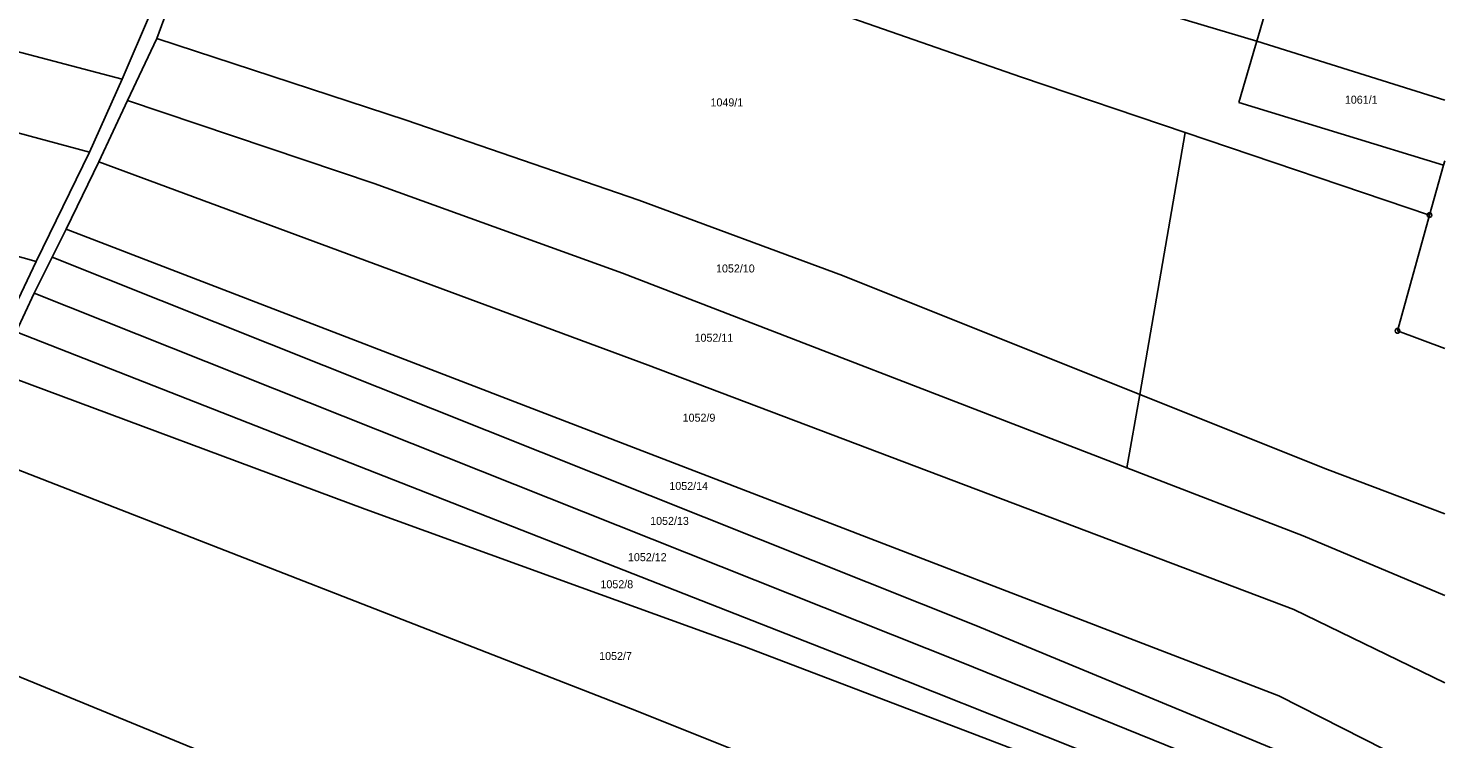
# Model space of a CAD drawing. Extents: x -777309 to -774195, y -1144706 to -1143600.
# Drawn here: x -775900.8 to -775600, y -1144199.3 to -1144048.4 of the extents above; entities that cross this region are included whole.
import ezdxf

# ---------------------------------------------------------------- set-up
doc = ezdxf.new("R2010")
doc.units = 0
for name, color, linetype in [('1', 7, 'Continuous'), ('2', 7, 'Continuous'), ('8', 7, 'Continuous')]:
    doc.layers.add(name, color=color, linetype=linetype)

msp = doc.modelspace()

# ---------------------------------------------------------------- linework, layer by layer
at = {"layer": '1'}
for p, q in [((-775858.79, -1143999.92), (-775689.85, -1144058.82)), ((-776005.41, -1144026.5), (-775880.93, -1144059.24)), ((-775633.67, -1144029.94), (-775639.91, -1144051.18)), ((-775887.88, -1144074.73), (-776021.21, -1144038.9)), ((-775868.85, -1144037.89), (-775873.56, -1144050.58)), ((-775639.91, -1144051.18), (-775668.95, -1144042.55)), ((-775880.93, -1144059.24), (-775874.86, -1144045.2)), ((-775879.8, -1144063.77), (-775873.56, -1144050.58)), ((-775873.56, -1144050.58), (-775820.6, -1144067.96)), ((-775640.18, -1144052.1), (-775643.73, -1144064.19)), ((-775639.91, -1144051.18), (-775640.18, -1144052.1)), ((-775639.91, -1144051.18), (-775600, -1144063.67)), ((-775899.17, -1144097.95), (-776030.76, -1144061.4)), ((-775887.88, -1144074.73), (-775880.93, -1144059.24)), ((-775689.85, -1144058.82), (-775655.13, -1144070.56)), ((-775885.87, -1144076.77), (-775879.8, -1144063.77)), ((-775879.8, -1144063.77), (-775827.41, -1144081.42)), ((-775600.25, -1144077.48), (-775643.73, -1144064.19)), ((-775820.6, -1144067.96), (-775771.18, -1144084.9)), ((-775655.13, -1144070.56), (-775664.78, -1144126.16)), ((-775655.13, -1144070.56), (-775603.23, -1144088.1)), ((-775899.17, -1144097.95), (-775887.88, -1144074.73)), ((-775892.78, -1144091.09), (-775885.87, -1144076.77)), ((-775769.17, -1144119.97), (-775885.87, -1144076.77)), ((-775600.25, -1144077.48), (-775600, -1144076.55)), ((-775603.23, -1144088.1), (-775600.25, -1144077.48)), ((-775827.41, -1144081.42), (-775774.61, -1144100.46)), ((-775771.18, -1144084.9), (-775727.94, -1144100.92)), ((-775610, -1144112.69), (-775603.23, -1144088.1)), ((-775895.81, -1144097.04), (-775892.78, -1144091.09)), ((-775635.24, -1144190.2), (-775892.78, -1144091.09)), ((-775899.59, -1144104.7), (-775895.81, -1144097.04)), ((-775895.81, -1144097.04), (-775699.57, -1144175.22)), ((-775912.3, -1144125.54), (-775899.17, -1144097.95)), ((-775667.52, -1144141.78), (-775774.61, -1144100.46)), ((-775664.78, -1144126.16), (-775727.94, -1144100.92)), ((-775899.59, -1144104.7), (-775903.4, -1144112.88)), ((-775899.59, -1144104.7), (-775702.67, -1144183.02)), ((-775903.4, -1144112.88), (-775714.21, -1144187.09)), ((-775600, -1144116.41), (-775610, -1144112.69)), ((-775829.32, -1144150.55), (-775907.32, -1144121.53)), ((-775632.07, -1144171.85), (-775769.17, -1144119.97)), ((-775667.52, -1144141.78), (-775664.78, -1144126.16)), ((-775624.92, -1144142.09), (-775664.78, -1144126.16)), ((-775771.68, -1144193.36), (-775914.52, -1144137.68)), ((-775630.09, -1144156.22), (-775667.52, -1144141.78)), ((-775600, -1144151.57), (-775624.92, -1144142.09)), ((-775783.38, -1144167.15), (-775829.32, -1144150.55)), ((-775630.09, -1144156.22), (-775600, -1144168.89)), ((-775748.77, -1144179.7), (-775783.38, -1144167.15)), ((-775632.07, -1144171.85), (-775600, -1144187.45)), ((-775928.81, -1144175.43), (-775836.83, -1144213.17)), ((-775699.57, -1144175.22), (-775600.26, -1144216.37)), ((-775699.39, -1144198.57), (-775748.77, -1144179.7)), ((-775702.67, -1144183.02), (-775603.93, -1144223.03)), ((-775634.82, -1144218.59), (-775714.21, -1144187.09)), ((-775635.24, -1144190.2), (-775612.76, -1144201.57)), ((-775710.57, -1144217.77), (-775771.68, -1144193.36)), ((-775699.39, -1144198.57), (-775636.76, -1144222.34))]:
    msp.add_line(p, q, dxfattribs=at)
at = {"layer": '8'}
for p, q in [((-775603.35, -1144088.1), (-775603.11, -1144088.1)), ((-775610.12, -1144112.69), (-775609.88, -1144112.69))]:
    msp.add_line(p, q, dxfattribs=at)
for points in [[(-775603.08, -1144087.62), (-775602.83, -1144087.8), (-775602.73, -1144088.09), (-775602.83, -1144088.38), (-775603.08, -1144088.56), (-775603.39, -1144088.56), (-775603.64, -1144088.38), (-775603.74, -1144088.09), (-775603.64, -1144087.8), (-775603.39, -1144087.62)], [(-775609.85, -1144112.21), (-775609.6, -1144112.39), (-775609.5, -1144112.68), (-775609.6, -1144112.97), (-775609.85, -1144113.15), (-775610.16, -1144113.15), (-775610.41, -1144112.97), (-775610.51, -1144112.68), (-775610.41, -1144112.39), (-775610.16, -1144112.21)]]:
    msp.add_lwpolyline(points, close=True, dxfattribs=at)

# ---------------------------------------------------------------- texts
at = {"layer": '2'}
for s, p in [('1049/1', (-775755.94, -1144065.01)), ('1061/1', (-775621.2, -1144064.44)), ('1052/10', (-775754.77, -1144100.28)), ('1052/11', (-775759.33, -1144114.99)), ('1052/9', (-775761.86, -1144131.97)), ('1052/14', (-775764.68, -1144146.47)), ('1052/13', (-775768.76, -1144153.89)), ('1052/12', (-775773.48, -1144161.59)), ('1052/8', (-775779.32, -1144167.34)), ('1052/7', (-775779.59, -1144182.58))]:
    msp.add_text(s, height=1.7, dxfattribs=at).set_placement(p)

doc.saveas('drawing.dxf')
